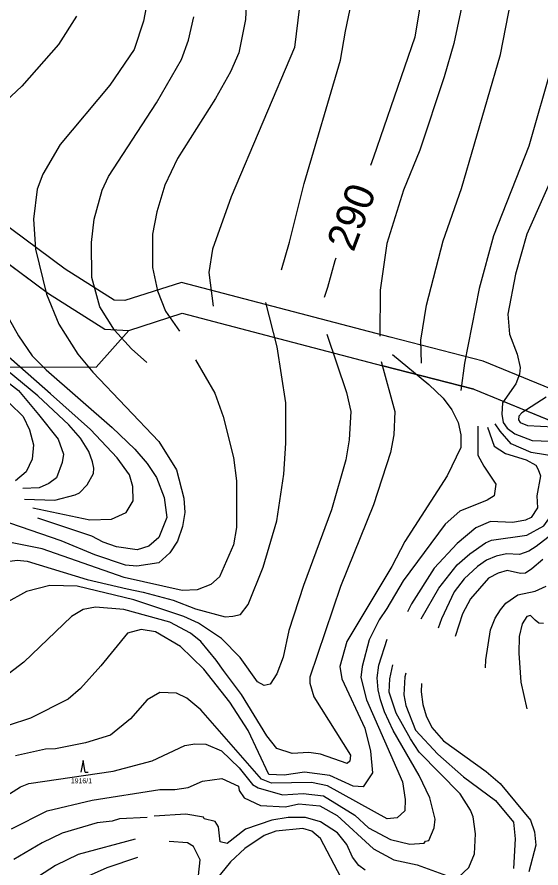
# Model space of a CAD drawing. Extents: x -555860 to -552701, y -1187050 to -1182291.
# Drawn here: x -554506.2 to -554328.7, y -1182825 to -1182536.6 of the extents above; entities that cross this region are included whole.
import ezdxf

# ---------------------------------------------------------------- set-up
doc = ezdxf.new("R2010")
doc.units = 0
for name, color, linetype in [('LEG_2b', 7, 'Continuous'), ('Level 25', 7, 'Continuous'), ('Level 28', 7, 'Continuous'), ('Level 30', 7, 'Continuous'), ('Level 40', 7, 'Continuous'), ('Level 41', 7, 'Continuous'), ('navrh_BV', 7, 'Continuous')]:
    doc.layers.add(name, color=color, linetype=linetype)

msp = doc.modelspace()

# ---------------------------------------------------------------- linework, layer by layer
at = {"layer": 'Level 25'}
for p, q in [((-554483.77, -1182788.58), (-554484.52, -1182792.58)), ((-554483.02, -1182792.58), (-554483.77, -1182788.58)), ((-554483.02, -1182792.58), (-554482.02, -1182792.58))]:
    msp.add_line(p, q, dxfattribs=at)
at = {"layer": 'Level 28'}
msp.add_lwpolyline([(-554874.23, -1182648.75), (-554853.13, -1182640.85), (-554830.68, -1182628.91), (-554801.19, -1182601.82), (-554777.78, -1182567.93), (-554769.7, -1182563.46), (-554762.39, -1182560.36), (-554741.15, -1182562.37), (-554691.98, -1182577.49), (-554659.55, -1182588.17), (-554605.6, -1182594.73), (-554561.36, -1182604.56), (-554517.15, -1182614.23), (-554495.48, -1182630.28), (-554476.43, -1182642.32), (-554468.32, -1182642.79), (-554450.19, -1182636.98), (-554419.74, -1182644.94), (-554382.27, -1182654.75), (-554351.46, -1182662.7), (-554304.41, -1182682.05)], dxfattribs=at)
at = {"layer": 'Level 30'}
for points in [[(-554348.3, -1182653.19), (-554379.75, -1182645.07), (-554417.21, -1182635.27), (-554450.47, -1182626.57), (-554469.6, -1182632.7), (-554473.27, -1182632.49), (-554489.82, -1182622.02), (-554512.92, -1182604.92), (-554559.21, -1182594.79), (-554603.91, -1182584.86), (-554657.36, -1182578.36), (-554688.95, -1182567.96), (-554739.19, -1182552.51), (-554763.97, -1182550.17), (-554774.08, -1182554.46), (-554784.67, -1182560.32), (-554808.78, -1182595.21), (-554836.5, -1182620.68), (-554857.25, -1182631.71)], [(-554874.23, -1182648.75), (-554853.13, -1182640.85), (-554830.68, -1182628.91), (-554801.19, -1182601.82), (-554777.78, -1182567.93), (-554769.7, -1182563.46), (-554762.39, -1182560.36), (-554741.15, -1182562.37), (-554691.98, -1182577.49), (-554659.55, -1182588.17), (-554605.6, -1182594.73), (-554561.36, -1182604.56), (-554517.15, -1182614.23), (-554495.48, -1182630.28), (-554476.43, -1182642.32), (-554468.32, -1182642.79), (-554450.19, -1182636.98), (-554419.74, -1182644.94), (-554382.27, -1182654.75), (-554351.46, -1182662.7)], [(-553902.28, -1182824.27), (-553979.04, -1182817.47), (-554049.91, -1182793.49), (-554052.46, -1182791.73), (-554079.9, -1182772.78), (-554097.97, -1182760.29), (-554128.06, -1182739.51), (-554132.36, -1182736.55), (-554191.09, -1182716.6), (-554220.72, -1182704.86), (-554250.48, -1182693.07), (-554253.77, -1182691.77), (-554256.93, -1182690.53), (-554266.34, -1182686.83), (-554300.61, -1182672.8), (-554348.3, -1182653.19)], [(-554351.46, -1182662.7), (-554304.41, -1182682.05), (-554270.07, -1182696.11), (-554260.59, -1182699.84), (-554257.43, -1182701.08), (-554254.15, -1182702.37), (-554224.4, -1182714.16), (-554194.54, -1182725.99), (-554136.89, -1182745.57), (-554133.74, -1182747.74), (-554103.65, -1182768.52), (-554085.58, -1182781.01), (-554058.14, -1182799.96), (-554054.44, -1182802.51), (-553973.7, -1182829.83), (-553973.35, -1182828.01), (-553901.96, -1182834.34)]]:
    msp.add_lwpolyline(points, dxfattribs=at)
at = {"layer": 'Level 40'}
for points in [[(-554204.29, -1182311.5), (-554219.04, -1182311.88), (-554227.93, -1182314.42), (-554235.7, -1182318.79), (-554243.03, -1182324.01), (-554277.18, -1182352.24), (-554305.27, -1182378.2), (-554328.13, -1182401.34), (-554338.29, -1182413.62), (-554347.46, -1182427.03), (-554353.39, -1182437.47), (-554358.04, -1182447.63), (-554366.65, -1182470.21), (-554369.47, -1182479.24), (-554371.17, -1182488.27), (-554370.74, -1182501.82), (-554368.91, -1182519.88), (-554369.05, -1182528.91), (-554371.4, -1182543.42), (-554385.37, -1182584.06), (-554386.43, -1182586.88)], [(-554461.48, -1182528.35), (-554463.32, -1182537.94), (-554466.42, -1182547.54), (-554474.75, -1182559.68), (-554491.54, -1182579.72), (-554497.47, -1182589.87), (-554499.3, -1182594.96), (-554500.57, -1182605.11), (-554499.86, -1182615.28), (-554496.2, -1182630.52), (-554491.96, -1182640.68), (-554485.61, -1182650.84), (-554480.53, -1182656.91), (-554458.09, -1182680.47), (-554452.17, -1182690.07), (-554449.63, -1182699.66), (-554449.35, -1182704.46), (-554450.05, -1182709.26), (-554451.74, -1182714.2), (-554454.43, -1182718.15), (-554458.09, -1182721.53), (-554465.58, -1182722.74), (-554469.46, -1182722.38), (-554479.83, -1182718.85), (-554491.21, -1182714.11), (-554512, -1182707)], [(-554398.2, -1182618.31), (-554398.54, -1182619.23), (-554400.94, -1182628.26), (-554402.06, -1182631.64)], [(-554378.93, -1182650.98), (-554366.65, -1182661.14), (-554361.85, -1182665.8), (-554358.89, -1182669.75), (-554356.77, -1182673.98), (-554355.79, -1182678.21), (-554355.79, -1182682.45), (-554360.44, -1182692.04), (-554374.84, -1182714.34), (-554379.21, -1182722.81), (-554394.45, -1182748.21), (-554396.85, -1182756.68), (-554396.15, -1182760.91), (-554388.38, -1182777.56), (-554386.41, -1182785.46), (-554385.7, -1182792.8), (-554388.95, -1182797.46), (-554392.33, -1182797.32), (-554400.24, -1182793.65), (-554408.73, -1182792.54), (-554415.64, -1182793.51), (-554420.85, -1182793.27), (-554427.9, -1182778.41), (-554434.1, -1182768.81), (-554442.85, -1182757.66), (-554450.76, -1182749.9), (-554459.22, -1182744.96), (-554464.07, -1182744.18), (-554468.68, -1182745.38), (-554477.79, -1182756.44), (-554484.62, -1182764.15), (-554488.88, -1182767.82), (-554501.56, -1182774.17), (-554516.8, -1182779.25)], [(-554513.41, -1182662.97), (-554504.1, -1182672.01), (-554501.98, -1182676.52), (-554500.57, -1182681.6), (-554500.99, -1182686.4), (-554503.11, -1182690.77), (-554506.64, -1182693.74)], [(-554326.86, -1182665.37), (-554335.18, -1182670.73), (-554336.18, -1182671.82), (-554336.31, -1182673.13), (-554335.74, -1182674.01), (-554333.21, -1182674.97), (-554315.57, -1182675.96)], [(-554327.99, -1182720.41), (-554331.8, -1182723.65), (-554333.96, -1182725.06), (-554335.61, -1182725.2), (-554340.12, -1182724.22), (-554343.15, -1182725.06), (-554346.47, -1182726.76), (-554352.54, -1182733.81), (-554355.22, -1182738.89), (-554357.77, -1182746.57)], [(-554369.14, -1182762.47), (-554369.21, -1182765.35), (-554368.64, -1182769.58), (-554367.51, -1182773.44), (-554365.68, -1182777.35), (-554361.73, -1182781.86), (-554347.2, -1182792.3), (-554342.54, -1182796.4), (-554332.24, -1182808.82), (-554330.82, -1182812.77), (-554330.4, -1182817.28), (-554332.8, -1182826.31)], [(-554396.44, -1182828.15), (-554403.36, -1182815.03), (-554406.32, -1182812.49), (-554409.29, -1182811.64), (-554418.46, -1182812.48), (-554422.41, -1182814.03), (-554429.04, -1182818.41), (-554433.84, -1182822.93), (-554440.16, -1182830.69)], [(-554466.14, -1182815.24), (-554485.47, -1182820.46), (-554493.09, -1182824.13), (-554510.73, -1182835.56)], [(-554445.01, -1182830.69), (-554444.16, -1182822.2), (-554446.34, -1182817.72), (-554448.4, -1182816.51), (-554454.58, -1182816.03)]]:
    msp.add_lwpolyline(points, dxfattribs=at)
at = {"layer": 'Level 41'}
for points in [[(-554251.91, -1182290.51), (-554264.77, -1182297.2), (-554282.55, -1182309.05), (-554295.81, -1182318.79), (-554325.31, -1182343.49), (-554340.69, -1182358.3), (-554357.06, -1182376.23), (-554370.89, -1182394.01), (-554378.79, -1182405.72), (-554387.4, -1182420.25), (-554395.44, -1182438.32), (-554402.07, -1182458.64), (-554404.75, -1182469.93), (-554408.56, -1182492.5), (-554409.45, -1182510.46), (-554409.97, -1182515.93), (-554409.89, -1182528.27), (-554412.2, -1182546.92), (-554433.65, -1182597.56), (-554439.89, -1182615.28), (-554441.16, -1182623.18), (-554439.75, -1182634.6)], [(-554416.58, -1182622.23), (-554413.8, -1182612.82), (-554408.84, -1182592.98), (-554396.57, -1182551.21), (-554394.88, -1182541.33), (-554389.9, -1182517.47), (-554387.54, -1182500.97), (-554387.4, -1182485.17), (-554380.48, -1182458.35), (-554373.43, -1182440.86), (-554364.25, -1182422.51), (-554357.06, -1182410.94), (-554346.33, -1182395.7), (-554336.03, -1182383.28), (-554309.92, -1182356.61), (-554290.73, -1182338.83), (-554272.24, -1182323.87), (-554254.6, -1182311.31), (-554245.86, -1182306.23), (-554239.93, -1182303.55), (-554230.9, -1182300.45), (-554221.58, -1182299.32), (-554211.31, -1182300.18)], [(-554306.82, -1182307.64), (-554335.04, -1182330.08), (-554350.14, -1182343.63), (-554368.63, -1182362.54), (-554384.43, -1182381.59), (-554398.26, -1182399.65), (-554404.33, -1182408.68), (-554413.64, -1182424.49), (-554419.57, -1182438.03), (-554421.83, -1182447.07), (-554423.66, -1182458.35), (-554426.48, -1182489.96), (-554428.74, -1182537.38), (-554431, -1182548.67), (-554433.82, -1182555.16), (-554438.9, -1182564.19), (-554451.74, -1182584.51), (-554456.12, -1182593.54), (-554458.8, -1182602.57), (-554460.21, -1182610.2), (-554460.21, -1182621.49), (-554458.52, -1182629.39), (-554455.84, -1182636.3), (-554451.12, -1182643.06)], [(-554192.75, -1182322.19), (-554198.11, -1182323.04), (-554214.53, -1182328.1), (-554224.41, -1182332.62), (-554240.21, -1182342.07), (-554251.78, -1182350.68), (-554261.1, -1182358.59), (-554280.01, -1182376.23), (-554318.53, -1182415.88), (-554329.82, -1182429.14), (-554340.55, -1182445.94), (-554348.17, -1182461.74), (-554354.94, -1182484.32), (-554356.92, -1182500.13), (-554354.23, -1182518.19), (-554354.8, -1182529.48), (-554358.18, -1182545.56), (-554361.43, -1182556.85), (-554369.76, -1182581.69), (-554375.26, -1182595.24), (-554380.9, -1182613.3), (-554383.16, -1182629.11), (-554383.3, -1182644.77)], [(-554147.84, -1182352.77), (-554174.45, -1182353.08), (-554183.48, -1182354.63), (-554198.72, -1182359.15), (-554211.42, -1182365.08), (-554219.04, -1182369.31), (-554236.82, -1182382.29), (-554255.59, -1182398.24), (-554272.24, -1182414.47), (-554291.15, -1182434.36), (-554306.11, -1182451.3), (-554315, -1182464.85), (-554323.47, -1182482.63), (-554325.73, -1182490.25), (-554326.57, -1182500.69), (-554325.02, -1182517.34), (-554323.24, -1182526.23), (-554323.33, -1182542.18), (-554324.74, -1182552.34), (-554332.78, -1182580.28), (-554344.78, -1182610.76), (-554349.58, -1182628.54), (-554354.52, -1182653.94), (-554355.79, -1182663.11)], [(-554369.14, -1182653.89), (-554369.33, -1182646.04), (-554367.5, -1182634.19), (-554361.85, -1182612.45), (-554355.64, -1182594.67), (-554342.38, -1182549.23), (-554338.71, -1182530.61), (-554338.85, -1182522.42), (-554341.11, -1182509.16), (-554341.82, -1182499.28), (-554340.4, -1182487.43), (-554337.3, -1182477.26), (-554333.21, -1182467.1), (-554324.03, -1182450.17)], [(-554500.81, -1182702.94), (-554481.52, -1182707), (-554474.18, -1182706.72), (-554469.24, -1182704.46), (-554466.84, -1182700.51), (-554466.98, -1182695.71), (-554468.11, -1182691.76), (-554472.21, -1182685.98), (-554481.24, -1182676.38), (-554494.79, -1182664.24), (-554516.66, -1182645.19), (-554521.01, -1182640), (-554529.5, -1182625.44), (-554539.8, -1182605.68), (-554545.87, -1182589.87), (-554547.84, -1182581.97), (-554548.13, -1182576.05), (-554546.43, -1182570.12), (-554544.03, -1182567.01), (-554539.38, -1182563.06), (-554522.58, -1182550.93), (-554515.1, -1182543.17), (-554506.5, -1182530.61)], [(-554486.04, -1182536.25), (-554492.1, -1182545.85), (-554504.52, -1182559.96), (-554512, -1182566.87)], [(-554462.19, -1182653.66), (-554467.41, -1182649), (-554473.19, -1182642.65), (-554478.13, -1182634.75), (-554480.81, -1182624.87), (-554480.95, -1182613.02), (-554479.97, -1182605.12), (-554477.29, -1182595.24), (-554475.17, -1182590.58), (-554458.94, -1182565.6), (-554450.47, -1182550.93), (-554448.08, -1182544.44), (-554446.24, -1182536.53)], [(-554321.49, -1182583.1), (-554333.49, -1182610.2), (-554337.3, -1182623.74), (-554339.84, -1182637.29), (-554339.28, -1182644.06), (-554336.73, -1182650.84), (-554335.75, -1182655.35), (-554335.89, -1182657.61), (-554337.16, -1182660.86), (-554341.67, -1182667.35), (-554341.96, -1182671.16), (-554341.53, -1182673.98), (-554340.11, -1182675.91), (-554337.47, -1182677.87), (-554331.62, -1182680.06), (-554322.34, -1182680.47)], [(-554512.14, -1182633.34), (-554505.65, -1182644.63), (-554500.99, -1182651.4), (-554496.34, -1182656.2), (-554473.9, -1182675.67), (-554466.29, -1182683.06), (-554462.05, -1182687.95), (-554458.94, -1182692.61), (-554456.26, -1182699.38), (-554455.41, -1182706.16), (-554458.09, -1182712.93), (-554461.48, -1182715.89), (-554465.43, -1182717.16), (-554472.49, -1182716.17), (-554477.01, -1182714.62), (-554480.82, -1182712.5), (-554499.16, -1182706.44)], [(-554415.76, -1182691.48), (-554415.05, -1182681.03), (-554415.05, -1182667.35), (-554418.02, -1182648.3), (-554421.86, -1182633.29)], [(-554401.23, -1182644.02), (-554394.59, -1182663.82), (-554393.04, -1182670.31), (-554393.6, -1182679.91), (-554394.73, -1182686.68), (-554399.67, -1182703.61), (-554409.13, -1182729.3), (-554414.07, -1182744.54), (-554416.04, -1182753.57), (-554418.16, -1182759.21), (-554420.42, -1182762.74), (-554422.39, -1182763.17), (-554424.65, -1182761.9), (-554430.58, -1182753.71), (-554436.93, -1182747.22), (-554444.69, -1182742), (-554449.63, -1182739.74), (-554466.56, -1182734.1), (-554485.75, -1182729.44), (-554495.07, -1182729.3), (-554502.97, -1182731.27), (-554510.31, -1182735.36)], [(-554503.68, -1182699.95), (-554493.37, -1182700.37), (-554486.46, -1182698.53), (-554485.05, -1182697.83), (-554482.37, -1182695.15), (-554480.25, -1182691.34), (-554480.15, -1182689.48), (-554480.59, -1182687.29), (-554481.8, -1182683.86), (-554484.62, -1182679.34), (-554488.58, -1182674.83), (-554499.16, -1182664.95), (-554519.34, -1182648.3)], [(-554382.85, -1182653.28), (-554378.22, -1182670.31), (-554378.51, -1182678.21), (-554379.63, -1182684.14), (-554385.42, -1182701.92), (-554396.57, -1182729.58), (-554407.01, -1182760.34), (-554407.01, -1182762.32), (-554405.6, -1182766.98), (-554393.18, -1182786.73), (-554393.46, -1182788.85), (-554394.31, -1182789.55), (-554403.34, -1182786.45), (-554407.29, -1182785.88), (-554412.94, -1182786.17), (-554418.13, -1182784.46), (-554421.5, -1182780.23), (-554430.09, -1182766.22), (-554436.22, -1182758.09), (-554438.7, -1182754.54), (-554443.84, -1182748.24), (-554447.37, -1182745.38), (-554454.43, -1182741.72), (-554469.95, -1182737.34), (-554479.55, -1182736.64), (-554483.78, -1182737.34), (-554487.73, -1182739.74), (-554503.82, -1182755.26), (-554510.59, -1182760.48)], [(-554445.67, -1182652.72), (-554439.19, -1182664.1), (-554436.36, -1182672), (-554432.83, -1182685.83), (-554431.85, -1182693.74), (-554431.85, -1182709.54), (-554432.83, -1182715.47), (-554437.54, -1182726.37), (-554440.45, -1182728.87), (-554445.11, -1182730.71), (-554450.19, -1182730.99), (-554469.91, -1182726.52), (-554497.61, -1182716.88), (-554507.77, -1182714.76)], [(-554511.72, -1182658.46), (-554505.65, -1182663.11), (-554498.88, -1182671.3), (-554492.26, -1182679.7), (-554490.41, -1182684.71), (-554490.83, -1182687.53), (-554492.81, -1182692.75), (-554495.35, -1182694.72), (-554498.62, -1182696.2), (-554504.22, -1182696.32)], [(-554350, -1182675.25), (-554350.04, -1182685.1), (-554347.99, -1182688.75), (-554343.91, -1182694.88), (-554344.5, -1182698.82), (-554346.9, -1182700.37), (-554356.21, -1182704.04), (-554361.15, -1182708.41), (-554375.38, -1182727.69), (-554380.9, -1182737.06), (-554383.44, -1182740.87), (-554386.83, -1182747.64), (-554389.23, -1182756.68), (-554389.65, -1182760.48), (-554387.82, -1182767.96), (-554375.54, -1182795.76), (-554374.7, -1182801.83), (-554374.84, -1182805.64), (-554377.38, -1182808.04), (-554380.76, -1182808.32), (-554400.94, -1182797.18), (-554406.45, -1182796.05), (-554419.9, -1182796.24), (-554423.31, -1182794.9), (-554443.84, -1182771.35), (-554448.64, -1182767.4), (-554452.17, -1182765.71), (-554457.81, -1182765.56), (-554462.05, -1182767.96), (-554467.69, -1182774.45), (-554474.46, -1182779.96), (-554482.93, -1182782.64), (-554493.09, -1182784.61), (-554496.48, -1182784.76), (-554506.64, -1182787.01)], [(-554346.75, -1182675.53), (-554344.5, -1182682.02), (-554340.69, -1182684.56), (-554333.63, -1182686.68), (-554330.39, -1182688.51), (-554329.61, -1182689.92), (-554328.83, -1182692.04), (-554330.1, -1182698.82), (-554329.82, -1182702.91), (-554331.94, -1182706.16), (-554333.91, -1182707.14), (-554338.15, -1182707.85), (-554345.77, -1182707.57), (-554350.71, -1182709.68), (-554357.06, -1182715.04), (-554364.82, -1182723.37), (-554372.58, -1182735.51), (-554373.91, -1182738.18)], [(-554369.2, -1182740.53), (-554363.27, -1182730.15), (-554357.06, -1182722.24), (-554352.78, -1182718.49), (-554347.46, -1182714.76), (-554345.48, -1182713.92), (-554333.49, -1182712.22), (-554327.7, -1182708.98), (-554323.47, -1182703.19), (-554320.51, -1182688.8), (-554321.64, -1182686.54), (-554322.91, -1182685.69), (-554331.94, -1182684.14), (-554338.71, -1182681.18), (-554342.45, -1182676.93), (-554344.19, -1182674.43)], [(-554519.62, -1182722.52), (-554506.07, -1182720.69), (-554502.69, -1182720.97), (-554482.37, -1182727.18), (-554468.82, -1182730.43), (-554463.46, -1182731.56), (-554453.3, -1182734.24), (-554445.68, -1182737.2), (-554435.62, -1182739.83), (-554433.01, -1182739.65), (-554430.44, -1182739.03), (-554427.9, -1182735.65), (-554422.82, -1182723.09), (-554418.16, -1182707.28), (-554415.76, -1182691.48)], [(-554324.88, -1182711.8), (-554330.24, -1182716.03), (-554332.79, -1182717.61), (-554335.89, -1182718.71), (-554340.4, -1182718.57), (-554343.79, -1182719.28), (-554347.09, -1182720.68), (-554350.14, -1182722.8), (-554354.66, -1182727.04), (-554358.04, -1182731.42), (-554362.42, -1182740.59), (-554363.53, -1182743.67)], [(-554347.46, -1182757.17), (-554347.32, -1182754.42), (-554345.77, -1182744.26), (-554344.17, -1182740.38), (-554342.38, -1182737.48), (-554340.55, -1182735.22), (-554336.45, -1182732.4), (-554330.67, -1182731.13), (-554326.86, -1182729.44)], [(-554327.84, -1182742.14), (-554329.43, -1182741.99), (-554330.67, -1182741.01), (-554332.22, -1182739.46), (-554333.49, -1182739.74), (-554335.04, -1182742.28), (-554336, -1182746.51), (-554336.17, -1182752.16), (-554335.46, -1182762.04), (-554333.49, -1182771.07)], [(-554364.82, -1182811.43), (-554364.54, -1182808.46), (-554366.37, -1182801.27), (-554369.9, -1182793.65), (-554378.79, -1182778.41), (-554381.65, -1182772.05), (-554383.02, -1182767.96), (-554383.87, -1182764.58), (-554384.13, -1182760.52), (-554383.58, -1182756.25), (-554380.76, -1182747.5)], [(-554352.54, -1182805.36), (-554356.07, -1182799.86), (-554369.9, -1182785.74), (-554372.86, -1182781.23), (-554377.71, -1182772.49), (-554380.06, -1182765.42), (-554379.92, -1182760.91), (-554378.82, -1182756.13)], [(-554374.45, -1182758.95), (-554374.81, -1182760.25), (-554375.13, -1182766.3), (-554374.43, -1182769.97), (-554371.18, -1182778.29), (-554363.56, -1182786.48), (-554354.95, -1182794.1), (-554344.09, -1182802.14), (-554338.02, -1182809.48), (-554337.46, -1182815.12), (-554338.02, -1182825.15)], [(-554516.8, -1182804.94), (-554504.95, -1182797.46), (-554502.12, -1182796.33), (-554473.62, -1182792.24), (-554460.35, -1182788.71), (-554449.35, -1182783.49), (-554445.96, -1182782.92), (-554442.15, -1182783.06), (-554436.93, -1182785.32), (-554430.86, -1182791.11), (-554426.34, -1182796.75), (-554424.51, -1182797.88), (-554416.21, -1182800.17), (-554409.27, -1182799.71), (-554402.35, -1182800.56), (-554391.77, -1182807.05), (-554387.11, -1182811.43), (-554379.63, -1182815.38), (-554373.14, -1182816.93), (-554368.2, -1182816.65), (-554367.78, -1182815.94), (-554366.65, -1182815.66), (-554364.82, -1182811.43)], [(-554508.05, -1182811.71), (-554495.91, -1182805.64), (-554480.67, -1182801.97), (-554457.81, -1182798.44), (-554452.73, -1182798.44), (-554448.22, -1182797.74), (-554443.28, -1182795.62), (-554436.79, -1182794.63), (-554431.14, -1182797.32), (-554430.86, -1182798.73), (-554429.17, -1182801.27), (-554423.66, -1182803.81), (-554415.2, -1182804.23), (-554410.68, -1182803.24), (-554403.62, -1182803.95), (-554397.7, -1182807.19), (-554385.42, -1182818.48), (-554378.51, -1182822.29), (-554370.6, -1182823.99), (-554360.72, -1182827.51)], [(-554356.77, -1182828.22), (-554353.1, -1182824.83), (-554351.13, -1182820.18), (-554350.85, -1182813.4), (-554351.69, -1182807.62), (-554352.54, -1182805.36)], [(-554462.03, -1182807.84), (-554471.5, -1182808.32), (-554473.9, -1182809.17), (-554478.98, -1182809.73), (-554490.83, -1182813.26), (-554497.61, -1182816.51), (-554507.2, -1182822.15)], [(-554388.26, -1182825.71), (-554390.38, -1182824.16), (-554392.49, -1182821.33), (-554394.47, -1182817.1), (-554397.57, -1182813.15), (-554403.36, -1182809.34), (-554408.44, -1182807.93), (-554414.36, -1182807.93), (-554419.87, -1182808.77), (-554428.76, -1182811.88), (-554434.97, -1182816.68), (-554437.37, -1182816.11), (-554437.93, -1182811.03), (-554439.06, -1182809.2), (-554442.73, -1182808.35), (-554443.01, -1182807.79), (-554448.94, -1182806.8), (-554459.66, -1182807.5)], [(-554506.21, -1182844.45), (-554493.94, -1182834.57), (-554481.94, -1182827.66), (-554475.59, -1182824.83), (-554465.29, -1182821.3)]]:
    msp.add_lwpolyline(points, dxfattribs=at)
at = {"layer": 'navrh_BV'}
for p, q in [((-554517.15, -1182614.23), (-554495.48, -1182630.28)), ((-554495.48, -1182630.28), (-554476.43, -1182642.32)), ((-554468.32, -1182642.79), (-554450.19, -1182636.98)), ((-554450.19, -1182636.98), (-554419.74, -1182644.94)), ((-554479.34, -1182655.24), (-554468.32, -1182642.79)), ((-554476.43, -1182642.32), (-554468.32, -1182642.79)), ((-554419.74, -1182644.94), (-554382.27, -1182654.75)), ((-554511.66, -1182655.13), (-554479.34, -1182655.24)), ((-554351.46, -1182662.7), (-554382.27, -1182654.75)), ((-554351.46, -1182662.7), (-554304.41, -1182682.05))]:
    msp.add_line(p, q, dxfattribs=at)

# ---------------------------------------------------------------- texts
at = {"layer": 'LEG_2b'}
msp.add_text('1916/1', height=1.7, dxfattribs=at).set_placement((-554487.93, -1182796.3))
at = {"layer": 'Level 40'}
msp.add_text('290', height=10, rotation=69.4665, dxfattribs=at).set_placement((-554392.18, -1182616.48))

doc.saveas('drawing.dxf')
